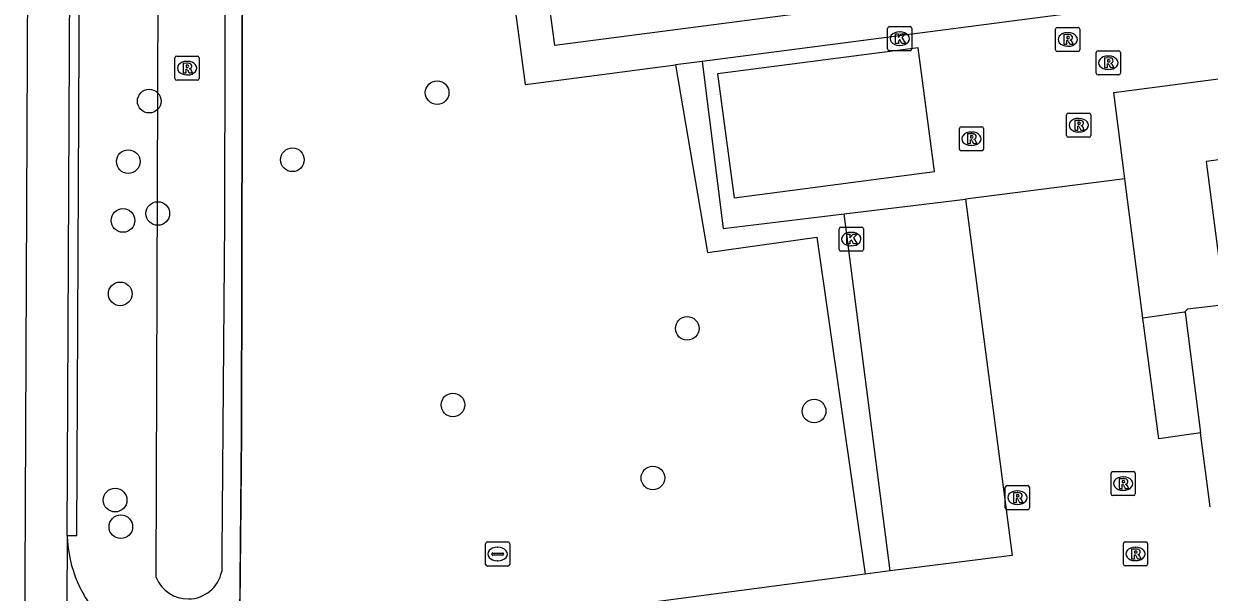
# Model space of a CAD drawing. Extents: x 162157 to 163165, y 378998 to 380775.
# Drawn here: x 162162.45 to 162211.49, y 379875.35 to 379898.89 of the extents above; entities that cross this region are included whole.
import ezdxf

# ---------------------------------------------------------------- set-up
doc = ezdxf.new("R2010")
doc.units = 0
for name, color, linetype in [('IMGEO_Berm_open', 7, 'Continuous'), ('IMGEO_Boom', 7, 'Continuous'), ('IMGEO_Groenvoorziening', 7, 'Continuous'), ('IMGEO_Hek', 7, 'Continuous'), ('IMGEO_Kolk', 7, 'Continuous'), ('IMGEO_Rijbaan_lokaal_gesloten', 7, 'Continuous'), ('IMGEO_Rioolput', 7, 'Continuous'), ('IMGEO_Voetpad_gesloten', 7, 'Continuous'), ('IMGEO_Voetpad_open', 7, 'Continuous'), ('IMGEO_Waterleidingput', 7, 'Continuous'), ('IMGEO_Waterloop', 7, 'Continuous')]:
    doc.layers.add(name, color=color, linetype=linetype)

msp = doc.modelspace()

# ---------------------------------------------------------------- linework, layer by layer
at = {"layer": 'IMGEO_Berm_open'}
msp.add_lwpolyline([(162164.255, 379877.708), (162164.654, 379877.706), (162165.352, 380026.39), (162164.96, 380026.391)], dxfattribs=at)
at = {"layer": 'IMGEO_Boom'}
for centre in [(162179.551, 379896.038), (162167.644, 379895.687), (162166.776, 379893.184), (162173.565, 379893.258), (162166.558, 379890.746), (162167.997, 379891.035), (162166.443, 379887.707), (162189.895, 379886.277), (162180.204, 379883.108), (162195.141, 379882.853), (162188.474, 379880.084), (162166.233, 379879.167), (162166.469, 379878.064)]:
    msp.add_circle(centre, 0.489, dxfattribs=at)
at = {"layer": 'IMGEO_Groenvoorziening'}
for points in [[(162171.372, 379872.803), (162171.462, 379881.893), (162171.583, 379944.317), (162171.828, 379985.206), (162171.731, 380000), (162171.808, 380008.955)], [(162189.405, 379897.183), (162190.737, 379889.42), (162195.251, 379890.049), (162197.253, 379876.099)]]:
    msp.add_lwpolyline(points, dxfattribs=at)
at = {"layer": 'IMGEO_Hek'}
for points in [[(162173.533, 380005.695), (162205.626, 380009.771), (162244.888, 380014.872), (162258.844, 379907.693), (162184.422, 379897.986)], [(162171.808, 380008.955), (162171.731, 380000), (162171.828, 379985.206), (162171.583, 379944.317), (162171.462, 379881.893), (162171.013, 379836.469), (162171.864, 379834.863)], [(162184.422, 379897.986), (162181.637, 379918.928), (162184.585, 379919.35), (162180.193, 379953.386), (162173.533, 380005.695)]]:
    msp.add_lwpolyline(points, dxfattribs=at)
at = {"layer": 'IMGEO_Kolk'}
for p, q in [((162198.182, 379897.847), (162198.182, 379898.699)), ((162198.257, 379898.773), (162199.109, 379898.773)), ((162198.67, 379898.553), (162198.695, 379898.553)), ((162199.183, 379898.699), (162199.183, 379897.847)), ((162198.693, 379897.993), (162198.668, 379897.993)), ((162199.109, 379897.773), (162198.257, 379897.773)), ((162196.178, 379889.547), (162196.178, 379890.399)), ((162196.253, 379890.473), (162197.105, 379890.473)), ((162196.666, 379890.253), (162196.691, 379890.253)), ((162197.179, 379890.399), (162197.179, 379889.547)), ((162196.689, 379889.693), (162196.664, 379889.693)), ((162197.105, 379889.473), (162196.253, 379889.473))]:
    msp.add_line(p, q, dxfattribs=at)
for points in [[(162198.182, 379897.847), (162198.182, 379898.699)], [(162198.257, 379898.773), (162199.109, 379898.773)], [(162198.503, 379898.473), (162198.626, 379898.473), (162198.626, 379898.322), (162198.756, 379898.473), (162198.92, 379898.473), (162198.774, 379898.322), (162198.927, 379898.073), (162198.775, 379898.073), (162198.69, 379898.237), (162198.626, 379898.17), (162198.626, 379898.073), (162198.503, 379898.073), (162198.503, 379898.473)], [(162199.183, 379898.699), (162199.183, 379897.847)], [(162199.109, 379897.773), (162198.257, 379897.773)], [(162196.178, 379889.547), (162196.178, 379890.399)], [(162196.253, 379890.473), (162197.105, 379890.473)], [(162196.499, 379890.173), (162196.622, 379890.173), (162196.622, 379890.022), (162196.752, 379890.173), (162196.916, 379890.173), (162196.77, 379890.022), (162196.923, 379889.773), (162196.771, 379889.773), (162196.686, 379889.937), (162196.622, 379889.87), (162196.622, 379889.773), (162196.499, 379889.773), (162196.499, 379890.173)], [(162197.179, 379890.399), (162197.179, 379889.547)], [(162197.105, 379889.473), (162196.253, 379889.473)]]:
    msp.add_lwpolyline(points, dxfattribs=at)
for centre, start, end in [((162198.259, 379898.697), 91.552, 178.448), ((162198.259, 379898.697), 91.552, 178.448), ((162199.107, 379898.697), 1.552, 88.448), ((162199.107, 379898.697), 1.552, 88.448), ((162198.259, 379897.849), 181.552, 268.448), ((162198.259, 379897.849), 181.552, 268.448), ((162199.107, 379897.849), 271.552, 358.448), ((162199.107, 379897.849), 271.552, 358.448), ((162196.255, 379890.397), 91.552, 178.448), ((162196.255, 379890.397), 91.552, 178.448), ((162197.103, 379890.397), 1.552, 88.448), ((162197.103, 379890.397), 1.552, 88.448), ((162196.255, 379889.549), 181.552, 268.448), ((162196.255, 379889.549), 181.552, 268.448), ((162197.103, 379889.549), 271.552, 358.448), ((162197.103, 379889.549), 271.552, 358.448)]:
    msp.add_arc(centre, 0.0765, start, end, dxfattribs=at)
for centre, major_axis, ratio, start_param, end_param in [((162198.669, 379898.273), (-0.387, 0.002), 0.722429, 4.712389, 7.853982), ((162198.694, 379898.273), (-0.39, 0.002), 0.717154, 1.570796, 4.712389), ((162196.665, 379889.973), (-0.387, 0.002), 0.722429, 4.712389, 7.853982), ((162196.69, 379889.973), (-0.39, 0.002), 0.717154, 1.570796, 4.712389)]:
    msp.add_ellipse(centre, major_axis=major_axis, ratio=ratio, start_param=start_param, end_param=end_param, dxfattribs=at)
at = {"layer": 'IMGEO_Rijbaan_lokaal_gesloten'}
for points in [[(162162.462, 379831.9), (162162.452, 379863.521), (162163.185, 380027.629)], [(162164.255, 379877.708), (162164.96, 380026.391)], [(162164.255, 379877.708), (162164.187, 379863.461), (162164.188, 379861.917)]]:
    msp.add_lwpolyline(points, dxfattribs=at)
at = {"layer": 'IMGEO_Rioolput'}
for p, q in [((162205.13, 379897.813), (162205.13, 379898.665)), ((162205.205, 379898.739), (162206.057, 379898.739)), ((162205.618, 379898.519), (162205.643, 379898.519)), ((162206.131, 379898.665), (162206.131, 379897.813)), ((162168.707, 379896.626), (162168.707, 379897.478)), ((162168.782, 379897.552), (162169.634, 379897.552)), ((162169.708, 379897.478), (162169.708, 379896.626)), ((162206.057, 379897.739), (162205.205, 379897.739)), ((162205.641, 379897.959), (162205.616, 379897.959)), ((162206.808, 379896.848), (162206.808, 379897.7)), ((162206.883, 379897.774), (162207.735, 379897.774)), ((162207.296, 379897.554), (162207.321, 379897.554)), ((162207.809, 379897.7), (162207.809, 379896.848)), ((162169.195, 379897.332), (162169.22, 379897.332)), ((162207.319, 379896.994), (162207.294, 379896.994)), ((162169.634, 379896.552), (162168.782, 379896.552)), ((162169.218, 379896.772), (162169.193, 379896.772)), ((162207.735, 379896.774), (162206.883, 379896.774)), ((162205.585, 379894.265), (162205.585, 379895.117)), ((162205.66, 379895.191), (162206.512, 379895.191)), ((162206.586, 379895.117), (162206.586, 379894.265)), ((162201.148, 379893.702), (162201.148, 379894.554)), ((162201.223, 379894.628), (162202.075, 379894.628)), ((162202.149, 379894.554), (162202.149, 379893.702)), ((162206.073, 379894.971), (162206.098, 379894.971)), ((162201.636, 379894.408), (162201.661, 379894.408)), ((162206.512, 379894.191), (162205.66, 379894.191)), ((162206.096, 379894.411), (162206.071, 379894.411)), ((162202.075, 379893.628), (162201.223, 379893.628)), ((162201.659, 379893.848), (162201.634, 379893.848)), ((162207.496, 379880.352), (162208.348, 379880.352)), ((162207.421, 379879.426), (162207.421, 379880.278)), ((162207.909, 379880.132), (162207.934, 379880.132)), ((162208.422, 379880.278), (162208.422, 379879.426)), ((162203.049, 379878.845), (162203.049, 379879.697)), ((162203.124, 379879.771), (162203.976, 379879.771)), ((162203.537, 379879.551), (162203.562, 379879.551)), ((162204.05, 379879.697), (162204.05, 379878.845)), ((162208.348, 379879.352), (162207.496, 379879.352)), ((162207.932, 379879.572), (162207.907, 379879.572)), ((162203.56, 379878.991), (162203.535, 379878.991)), ((162203.976, 379878.771), (162203.124, 379878.771)), ((162208.006, 379877.44), (162208.858, 379877.44)), ((162207.931, 379876.514), (162207.931, 379877.366)), ((162208.419, 379877.22), (162208.444, 379877.22)), ((162208.932, 379877.366), (162208.932, 379876.514)), ((162208.858, 379876.44), (162208.006, 379876.44)), ((162208.442, 379876.66), (162208.417, 379876.66))]:
    msp.add_line(p, q, dxfattribs=at)
for points in [[(162205.13, 379897.813), (162205.13, 379898.665)], [(162205.205, 379898.739), (162206.057, 379898.739)], [(162206.131, 379898.665), (162206.131, 379897.813)], [(162205.719, 379898.437), (162205.467, 379898.439), (162205.467, 379898.039)], [(162205.467, 379898.039), (162205.591, 379898.039), (162205.591, 379898.201), (162205.602, 379898.201)], [(162205.645, 379898.358), (162205.591, 379898.358), (162205.591, 379898.277)], [(162205.591, 379898.277), (162205.643, 379898.277)], [(162205.649, 379898.172), (162205.72, 379898.039), (162205.86, 379898.039), (162205.795, 379898.165)], [(162168.707, 379896.626), (162168.707, 379897.478)], [(162168.782, 379897.552), (162169.634, 379897.552)], [(162169.708, 379897.478), (162169.708, 379896.626)], [(162206.057, 379897.739), (162205.205, 379897.739)], [(162206.808, 379896.848), (162206.808, 379897.7)], [(162206.883, 379897.774), (162207.735, 379897.774)], [(162207.809, 379897.7), (162207.809, 379896.848)], [(162169.296, 379897.25), (162169.044, 379897.252), (162169.044, 379896.852)], [(162169.044, 379896.852), (162169.168, 379896.852), (162169.168, 379897.014), (162169.179, 379897.014)], [(162169.222, 379897.171), (162169.168, 379897.171), (162169.168, 379897.09)], [(162169.168, 379897.09), (162169.22, 379897.09)], [(162169.226, 379896.985), (162169.297, 379896.852), (162169.437, 379896.852), (162169.372, 379896.978)], [(162207.397, 379897.472), (162207.145, 379897.474), (162207.145, 379897.074)], [(162207.145, 379897.074), (162207.269, 379897.074), (162207.269, 379897.236), (162207.28, 379897.236)], [(162207.323, 379897.393), (162207.269, 379897.393), (162207.269, 379897.312)], [(162207.269, 379897.312), (162207.321, 379897.312)], [(162207.327, 379897.207), (162207.398, 379897.074), (162207.538, 379897.074), (162207.473, 379897.2)], [(162169.634, 379896.552), (162168.782, 379896.552)], [(162207.735, 379896.774), (162206.883, 379896.774)], [(162205.585, 379894.265), (162205.585, 379895.117)], [(162205.66, 379895.191), (162206.512, 379895.191)], [(162206.586, 379895.117), (162206.586, 379894.265)], [(162201.148, 379893.702), (162201.148, 379894.554)], [(162201.223, 379894.628), (162202.075, 379894.628)], [(162202.149, 379894.554), (162202.149, 379893.702)], [(162206.174, 379894.889), (162205.922, 379894.891), (162205.922, 379894.491)], [(162205.922, 379894.491), (162206.046, 379894.491), (162206.046, 379894.653), (162206.057, 379894.653)], [(162206.1, 379894.81), (162206.046, 379894.81), (162206.046, 379894.729)], [(162206.046, 379894.729), (162206.098, 379894.729)], [(162206.104, 379894.624), (162206.175, 379894.491), (162206.315, 379894.491), (162206.25, 379894.617)], [(162201.737, 379894.326), (162201.485, 379894.328), (162201.485, 379893.928)], [(162201.485, 379893.928), (162201.609, 379893.928), (162201.609, 379894.09), (162201.62, 379894.09)], [(162201.663, 379894.247), (162201.609, 379894.247), (162201.609, 379894.166)], [(162201.609, 379894.166), (162201.661, 379894.166)], [(162201.667, 379894.061), (162201.738, 379893.928), (162201.878, 379893.928), (162201.813, 379894.054)], [(162206.512, 379894.191), (162205.66, 379894.191)], [(162202.075, 379893.628), (162201.223, 379893.628)], [(162207.496, 379880.352), (162208.348, 379880.352)], [(162207.421, 379879.426), (162207.421, 379880.278)], [(162208.01, 379880.05), (162207.758, 379880.052), (162207.758, 379879.652)], [(162207.936, 379879.971), (162207.882, 379879.971), (162207.882, 379879.89)], [(162207.882, 379879.89), (162207.934, 379879.89)], [(162208.422, 379880.278), (162208.422, 379879.426)], [(162203.049, 379878.845), (162203.049, 379879.697)], [(162203.124, 379879.771), (162203.976, 379879.771)], [(162203.638, 379879.469), (162203.386, 379879.471), (162203.386, 379879.071)], [(162203.564, 379879.39), (162203.51, 379879.39), (162203.51, 379879.309)], [(162204.05, 379879.697), (162204.05, 379878.845)], [(162208.348, 379879.352), (162207.496, 379879.352)], [(162207.758, 379879.652), (162207.882, 379879.652), (162207.882, 379879.814), (162207.893, 379879.814)], [(162207.94, 379879.785), (162208.011, 379879.652), (162208.151, 379879.652), (162208.086, 379879.778)], [(162203.386, 379879.071), (162203.51, 379879.071), (162203.51, 379879.233), (162203.521, 379879.233)], [(162203.51, 379879.309), (162203.562, 379879.309)], [(162203.568, 379879.204), (162203.639, 379879.071), (162203.779, 379879.071), (162203.714, 379879.197)], [(162203.976, 379878.771), (162203.124, 379878.771)], [(162208.006, 379877.44), (162208.858, 379877.44)], [(162207.931, 379876.514), (162207.931, 379877.366)], [(162208.52, 379877.138), (162208.268, 379877.14), (162208.268, 379876.74)], [(162208.268, 379876.74), (162208.392, 379876.74), (162208.392, 379876.902), (162208.403, 379876.902)], [(162208.446, 379877.059), (162208.392, 379877.059), (162208.392, 379876.978)], [(162208.392, 379876.978), (162208.444, 379876.978)], [(162208.932, 379877.366), (162208.932, 379876.514)], [(162208.858, 379876.44), (162208.006, 379876.44)], [(162208.45, 379876.873), (162208.521, 379876.74), (162208.661, 379876.74), (162208.596, 379876.866)]]:
    msp.add_lwpolyline(points, dxfattribs=at)
for centre, radius, start, end in [((162205.207, 379898.663), 0.0765, 91.552, 178.448), ((162205.207, 379898.663), 0.0765, 91.552, 178.448), ((162206.055, 379898.663), 0.0765, 1.552, 88.448), ((162206.055, 379898.663), 0.0765, 1.552, 88.448), ((162205.601, 379898.148), 0.0533, 26.0293, 88.6989), ((162205.627, 379898.466), 0.19, 274.7715, 282.9687), ((162205.651, 379898.262), 0.0964, 77.0061, 93.1865), ((162205.665, 379898.319), 0.0378, 276.6634, 79.6772), ((162205.718, 379898.327), 0.109, 350.3612, 89.416), ((162205.716, 379898.327), 0.112, 277.5842, 350.9817), ((162205.7, 379898.112), 0.108, 29.5134, 73.7905), ((162168.784, 379897.476), 0.0765, 91.552, 178.448), ((162168.784, 379897.476), 0.0765, 91.552, 178.448), ((162169.632, 379897.476), 0.0765, 1.552, 88.448), ((162169.632, 379897.476), 0.0765, 1.552, 88.448), ((162205.207, 379897.815), 0.0765, 181.552, 268.448), ((162205.207, 379897.815), 0.0765, 181.552, 268.448), ((162206.055, 379897.815), 0.0765, 271.552, 358.448), ((162206.055, 379897.815), 0.0765, 271.552, 358.448), ((162206.885, 379897.698), 0.0765, 91.552, 178.448), ((162206.885, 379897.698), 0.0765, 91.552, 178.448), ((162207.733, 379897.698), 0.0765, 1.552, 88.448), ((162207.733, 379897.698), 0.0765, 1.552, 88.448), ((162169.178, 379896.961), 0.0533, 26.0293, 88.6989), ((162169.204, 379897.279), 0.19, 274.7715, 282.9687), ((162169.228, 379897.075), 0.0964, 77.0061, 93.1865), ((162169.242, 379897.132), 0.0378, 276.6634, 79.6772), ((162169.295, 379897.14), 0.109, 350.3612, 89.416), ((162169.293, 379897.14), 0.112, 277.5842, 350.9817), ((162169.277, 379896.925), 0.108, 29.5134, 73.7905), ((162207.279, 379897.183), 0.0533, 26.0293, 88.6989), ((162207.305, 379897.501), 0.19, 274.7715, 282.9687), ((162207.329, 379897.297), 0.0964, 77.0061, 93.1865), ((162207.343, 379897.354), 0.0378, 276.6634, 79.6772), ((162207.396, 379897.362), 0.109, 350.3612, 89.416), ((162207.394, 379897.362), 0.112, 277.5842, 350.9817), ((162207.378, 379897.147), 0.108, 29.5134, 73.7905), ((162168.784, 379896.628), 0.0765, 181.552, 268.448), ((162168.784, 379896.628), 0.0765, 181.552, 268.448), ((162169.632, 379896.628), 0.0765, 271.552, 358.448), ((162169.632, 379896.628), 0.0765, 271.552, 358.448), ((162206.885, 379896.85), 0.0765, 181.552, 268.448), ((162206.885, 379896.85), 0.0765, 181.552, 268.448), ((162207.733, 379896.85), 0.0765, 271.552, 358.448), ((162207.733, 379896.85), 0.0765, 271.552, 358.448), ((162205.662, 379895.115), 0.0765, 91.552, 178.448), ((162205.662, 379895.115), 0.0765, 91.552, 178.448), ((162206.51, 379895.115), 0.0765, 1.552, 88.448), ((162206.51, 379895.115), 0.0765, 1.552, 88.448), ((162201.225, 379894.552), 0.0765, 91.552, 178.448), ((162201.225, 379894.552), 0.0765, 91.552, 178.448), ((162202.073, 379894.552), 0.0765, 1.552, 88.448), ((162202.073, 379894.552), 0.0765, 1.552, 88.448), ((162206.056, 379894.6), 0.0533, 26.0293, 88.6989), ((162206.082, 379894.918), 0.19, 274.7715, 282.9687), ((162206.106, 379894.714), 0.0964, 77.0061, 93.1865), ((162206.12, 379894.771), 0.0378, 276.6634, 79.6772), ((162206.173, 379894.779), 0.109, 350.3612, 89.416), ((162206.171, 379894.779), 0.112, 277.5842, 350.9817), ((162206.155, 379894.564), 0.108, 29.5134, 73.7905), ((162201.619, 379894.037), 0.0533, 26.0293, 88.6989), ((162201.645, 379894.355), 0.19, 274.7715, 282.9687), ((162201.669, 379894.151), 0.0964, 77.0061, 93.1865), ((162201.683, 379894.208), 0.0378, 276.6634, 79.6772), ((162201.736, 379894.216), 0.109, 350.3612, 89.416), ((162201.734, 379894.216), 0.112, 277.5842, 350.9817), ((162201.718, 379894.001), 0.108, 29.5134, 73.7905), ((162205.662, 379894.267), 0.0765, 181.552, 268.448), ((162205.662, 379894.267), 0.0765, 181.552, 268.448), ((162206.51, 379894.267), 0.0765, 271.552, 358.448), ((162206.51, 379894.267), 0.0765, 271.552, 358.448), ((162201.225, 379893.704), 0.0765, 181.552, 268.448), ((162201.225, 379893.704), 0.0765, 181.552, 268.448), ((162202.073, 379893.704), 0.0765, 271.552, 358.448), ((162202.073, 379893.704), 0.0765, 271.552, 358.448), ((162207.498, 379880.276), 0.0765, 91.552, 178.448), ((162207.498, 379880.276), 0.0765, 91.552, 178.448), ((162208.346, 379880.276), 0.0765, 1.552, 88.448), ((162208.346, 379880.276), 0.0765, 1.552, 88.448), ((162207.918, 379880.079), 0.19, 274.7715, 282.9687), ((162207.942, 379879.875), 0.0964, 77.0061, 93.1865), ((162207.956, 379879.932), 0.0378, 276.6634, 79.6772), ((162208.009, 379879.94), 0.109, 350.3612, 89.416), ((162208.007, 379879.94), 0.112, 277.5842, 350.9817), ((162207.991, 379879.725), 0.108, 29.5134, 73.7905), ((162203.126, 379879.695), 0.0765, 91.552, 178.448), ((162203.126, 379879.695), 0.0765, 91.552, 178.448), ((162203.57, 379879.294), 0.0964, 77.0061, 93.1865), ((162203.584, 379879.351), 0.0378, 276.6634, 79.6772), ((162203.637, 379879.359), 0.109, 350.3612, 89.416), ((162203.635, 379879.359), 0.112, 277.5842, 350.9817), ((162203.974, 379879.695), 0.0765, 1.552, 88.448), ((162203.974, 379879.695), 0.0765, 1.552, 88.448), ((162207.498, 379879.428), 0.0765, 181.552, 268.448), ((162207.498, 379879.428), 0.0765, 181.552, 268.448), ((162207.892, 379879.761), 0.0533, 26.0293, 88.6989), ((162208.346, 379879.428), 0.0765, 271.552, 358.448), ((162208.346, 379879.428), 0.0765, 271.552, 358.448), ((162203.126, 379878.847), 0.0765, 181.552, 268.448), ((162203.126, 379878.847), 0.0765, 181.552, 268.448), ((162203.52, 379879.18), 0.0533, 26.0293, 88.6989), ((162203.546, 379879.498), 0.19, 274.7715, 282.9687), ((162203.619, 379879.144), 0.108, 29.5134, 73.7905), ((162203.974, 379878.847), 0.0765, 271.552, 358.448), ((162203.974, 379878.847), 0.0765, 271.552, 358.448), ((162208.008, 379877.364), 0.0765, 91.552, 178.448), ((162208.008, 379877.364), 0.0765, 91.552, 178.448), ((162208.856, 379877.364), 0.0765, 1.552, 88.448), ((162208.856, 379877.364), 0.0765, 1.552, 88.448), ((162208.402, 379876.849), 0.0533, 26.0293, 88.6989), ((162208.428, 379877.167), 0.19, 274.7715, 282.9687), ((162208.452, 379876.963), 0.0964, 77.0061, 93.1865), ((162208.466, 379877.02), 0.0378, 276.6634, 79.6772), ((162208.519, 379877.028), 0.109, 350.3612, 89.416), ((162208.517, 379877.028), 0.112, 277.5842, 350.9817), ((162208.501, 379876.813), 0.108, 29.5134, 73.7905), ((162208.008, 379876.516), 0.0765, 181.552, 268.448), ((162208.008, 379876.516), 0.0765, 181.552, 268.448), ((162208.856, 379876.516), 0.0765, 271.552, 358.448), ((162208.856, 379876.516), 0.0765, 271.552, 358.448)]:
    msp.add_arc(centre, radius, start, end, dxfattribs=at)
for centre, major_axis, ratio, start_param, end_param in [((162205.617, 379898.239), (-0.387, 0.002), 0.722429, 4.712389, 7.853982), ((162205.642, 379898.239), (-0.39, 0.002), 0.717154, 1.570796, 4.712389), ((162207.295, 379897.274), (-0.387, 0.002), 0.722429, 4.712389, 7.853982), ((162207.32, 379897.274), (-0.39, 0.002), 0.717154, 1.570796, 4.712389), ((162169.194, 379897.052), (-0.387, 0.002), 0.722429, 4.712389, 7.853982), ((162169.219, 379897.052), (-0.39, 0.002), 0.717154, 1.570796, 4.712389), ((162206.072, 379894.691), (-0.387, 0.002), 0.722429, 4.712389, 7.853982), ((162206.097, 379894.691), (-0.39, 0.002), 0.717154, 1.570796, 4.712389), ((162201.635, 379894.128), (-0.387, 0.002), 0.722429, 4.712389, 7.853982), ((162201.66, 379894.128), (-0.39, 0.002), 0.717154, 1.570796, 4.712389), ((162207.908, 379879.852), (-0.387, 0.002), 0.722429, 4.712389, 7.853982), ((162207.933, 379879.852), (-0.39, 0.002), 0.717154, 1.570796, 4.712389), ((162203.536, 379879.271), (-0.387, 0.002), 0.722429, 4.712389, 7.853982), ((162203.561, 379879.271), (-0.39, 0.002), 0.717154, 1.570796, 4.712389), ((162208.418, 379876.94), (-0.387, 0.002), 0.722429, 4.712389, 7.853982), ((162208.443, 379876.94), (-0.39, 0.002), 0.717154, 1.570796, 4.712389)]:
    msp.add_ellipse(centre, major_axis=major_axis, ratio=ratio, start_param=start_param, end_param=end_param, dxfattribs=at)
at = {"layer": 'IMGEO_Voetpad_gesloten'}
for points in [[(162207.996, 379892.473), (162207.538, 379896.041), (162218.29, 379897.446)], [(162218.29, 379897.446), (162218.745, 379894.18), (162214.396, 379893.592), (162211.353, 379893.191), (162212.127, 379887.25), (162210.58, 379887.073), (162210.463, 379886.944)], [(162208.742, 379886.702), (162207.996, 379892.473)], [(162210.463, 379886.944), (162208.742, 379886.702)]]:
    msp.add_lwpolyline(points, dxfattribs=at)
at = {"layer": 'IMGEO_Voetpad_open'}
for points in [[(162255.213, 379939.286), (162257.417, 379922.389), (162259.027, 379910.04), (162259.522, 379906.335), (162259.47, 379906.329), (162190.515, 379897.328)], [(162181.263, 379910.895), (162183.186, 379896.372), (162183.634, 379896.43), (162189.405, 379897.183)], [(162199.439, 379897.892), (162191.15, 379896.818), (162191.836, 379891.677), (162200.116, 379892.769), (162199.439, 379897.892)], [(162190.515, 379897.328), (162189.405, 379897.183)], [(162190.515, 379897.328), (162191.375, 379890.411), (162196.379, 379891.019)], [(162207.996, 379892.473), (162201.407, 379891.629)], [(162196.379, 379891.019), (162201.407, 379891.629)], [(162201.407, 379891.629), (162203.329, 379876.869), (162198.293, 379876.236)], [(162198.293, 379876.236), (162196.379, 379891.019)], [(162211.121, 379881.947), (162209.403, 379881.698), (162208.742, 379886.702)], [(162210.463, 379886.944), (162210.482, 379886.947), (162211.121, 379881.947)], [(162211.517, 379878.893), (162211.121, 379881.947)], [(162197.253, 379876.099), (162185.462, 379874.541), (162183.633, 379874.315), (162174.429, 379873.18), (162171.372, 379872.803)], [(162198.293, 379876.236), (162197.253, 379876.099)]]:
    msp.add_lwpolyline(points, dxfattribs=at)
msp.add_arc((162169.475, 379877.83), 5.222, 181.3366, 267.7568, dxfattribs=at)
at = {"layer": 'IMGEO_Waterleidingput'}
for p, q in [((162181.627, 379877.434), (162182.479, 379877.434)), ((162181.552, 379876.508), (162181.552, 379877.36)), ((162181.811, 379876.928), (162181.811, 379876.94)), ((162182.249, 379876.891), (162181.851, 379876.891)), ((162181.854, 379876.977), (162182.252, 379876.977)), ((162182.04, 379877.214), (162182.065, 379877.214)), ((162182.295, 379876.94), (162182.295, 379876.928)), ((162182.553, 379877.36), (162182.553, 379876.508)), ((162182.479, 379876.434), (162181.627, 379876.434)), ((162182.063, 379876.654), (162182.038, 379876.654))]:
    msp.add_line(p, q, dxfattribs=at)
for points in [[(162181.627, 379877.434), (162182.479, 379877.434)], [(162181.552, 379876.508), (162181.552, 379877.36)], [(162182.553, 379877.36), (162182.553, 379876.508)], [(162182.479, 379876.434), (162181.627, 379876.434)]]:
    msp.add_lwpolyline(points, dxfattribs=at)
for centre, radius, start, end in [((162181.629, 379877.358), 0.0765, 91.552, 178.448), ((162181.629, 379877.358), 0.0765, 91.552, 178.448), ((162182.477, 379877.358), 0.0765, 1.552, 88.448), ((162182.477, 379877.358), 0.0765, 1.552, 88.448), ((162181.851, 379876.937), 0.0403, 85.8775, 175.7526), ((162181.848, 379876.927), 0.0366, 178.938, 274.7102), ((162182.252, 379876.934), 0.043, 264.8664, 352.4533), ((162182.256, 379876.939), 0.0386, 1.7309, 96.639), ((162181.629, 379876.51), 0.0765, 181.552, 268.448), ((162181.629, 379876.51), 0.0765, 181.552, 268.448), ((162182.477, 379876.51), 0.0765, 271.552, 358.448), ((162182.477, 379876.51), 0.0765, 271.552, 358.448)]:
    msp.add_arc(centre, radius, start, end, dxfattribs=at)
for centre, major_axis, ratio, start_param, end_param in [((162182.039, 379876.934), (-0.387, 0.002), 0.722429, 4.712389, 7.853982), ((162182.064, 379876.934), (-0.39, 0.002), 0.717154, 1.570796, 4.712389)]:
    msp.add_ellipse(centre, major_axis=major_axis, ratio=ratio, start_param=start_param, end_param=end_param, dxfattribs=at)
at = {"layer": 'IMGEO_Waterloop'}
for points in [[(162167.928, 379875.961), (162168.117, 379932.373), (162168.519, 380000), (162168.54, 380028.129), (162169.518, 380028.317), (162170.878, 380028.227), (162171.015, 380023.389), (162171.01, 380020.918)], [(162170.998, 380014.904), (162170.969, 380000), (162170.755, 379890.744), (162170.647, 379876.981), (162170.64, 379876.213)]]:
    msp.add_lwpolyline(points, dxfattribs=at)
for centre, radius, start, end in [((162169.248, 379876.499), 1.425, 202.1803, 270.8939), ((162169.245, 379876.497), 1.424, 271.0026, 348.4768)]:
    msp.add_arc(centre, radius, start, end, dxfattribs=at)

doc.saveas('drawing.dxf')
